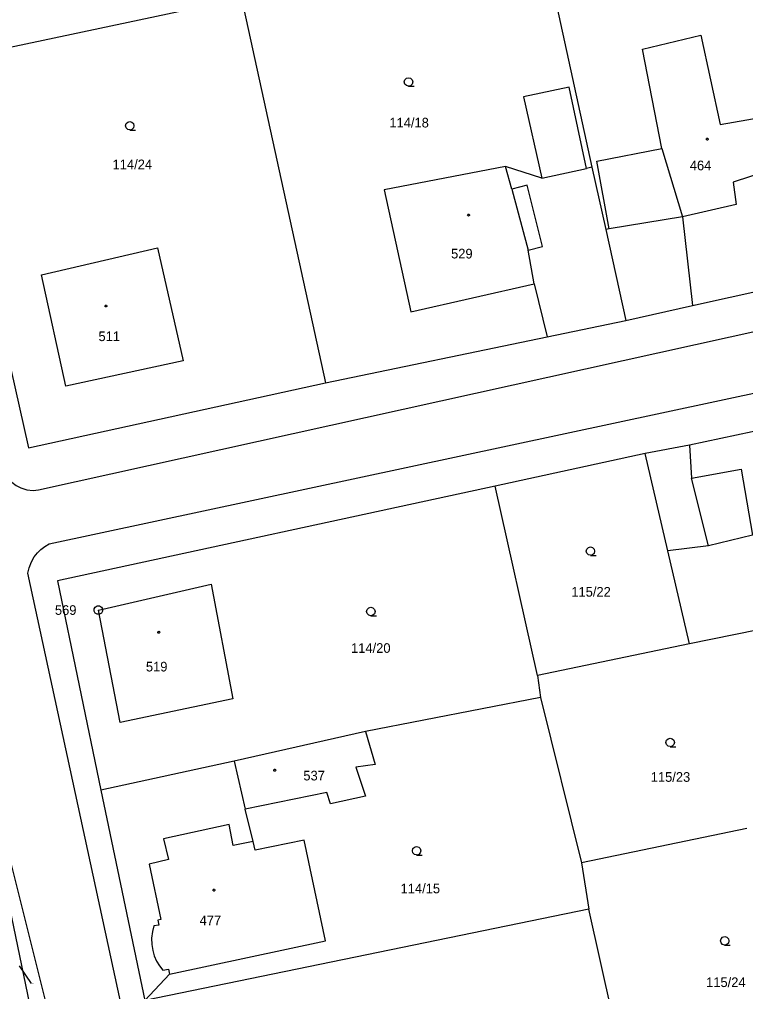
# Model space of a CAD drawing. Extents: x -757994 to -755874, y -1047691 to -1046119.
# Drawn here: x -756344.8 to -756280.8, y -1047037.4 to -1046951.8 of the extents above; entities that cross this region are included whole.
import ezdxf

# ---------------------------------------------------------------- set-up
doc = ezdxf.new("R2010")
doc.units = 0
doc.layers.add('katastrální mapa', color=7, linetype='Continuous')

msp = doc.modelspace()

# ---------------------------------------------------------------- linework, layer by layer
at = {"layer": 'katastrální mapa'}
for p, q in [((-756298.86, -1046944.31), (-756294.36, -1046964.81)), ((-756325.22, -1046949.93), (-756351.61, -1046955.54)), ((-756325.22, -1046949.93), (-756317.82, -1046983.8)), ((-756289.91, -1046954.4), (-756284.78, -1046953.17)), ((-756284.78, -1046953.17), (-756283.07, -1046961.04)), ((-756288.21, -1046963.16), (-756289.91, -1046954.4)), ((-756351.61, -1046955.54), (-756343.98, -1046989.54)), ((-756296.37, -1046957.77), (-756300.39, -1046958.6)), ((-756300.39, -1046958.6), (-756298.79, -1046965.79)), ((-756294.85, -1046964.92), (-756296.37, -1046957.77)), ((-756283.07, -1046961.04), (-756279.54, -1046960.42)), ((-756293.93, -1046964.29), (-756288.21, -1046963.16)), ((-756288.21, -1046963.16), (-756286.38, -1046969.17)), ((-756292.86, -1046970.25), (-756293.93, -1046964.29)), ((-756301.97, -1046964.76), (-756312.67, -1046966.81)), ((-756298.79, -1046965.79), (-756301.97, -1046964.76)), ((-756301.42, -1046966.75), (-756301.97, -1046964.76)), ((-756298.79, -1046965.79), (-756294.85, -1046964.92)), ((-756294.36, -1046964.81), (-756294.85, -1046964.92)), ((-756294.36, -1046964.81), (-756293.15, -1046970.3)), ((-756278.51, -1046965.01), (-756281.94, -1046966.12)), ((-756281.94, -1046966.12), (-756281.66, -1046968.1)), ((-756312.67, -1046966.81), (-756310.3, -1046977.54)), ((-756300.07, -1046966.39), (-756301.42, -1046966.75)), ((-756301.42, -1046966.75), (-756299.98, -1046972.13)), ((-756298.72, -1046971.8), (-756300.07, -1046966.39)), ((-756281.66, -1046968.1), (-756286.38, -1046969.17)), ((-756286.38, -1046969.17), (-756292.86, -1046970.25)), ((-756286.38, -1046969.17), (-756285.51, -1046976.99)), ((-756292.86, -1046970.25), (-756293.15, -1046970.3)), ((-756293.15, -1046970.3), (-756291.39, -1046978.31)), ((-756342.83, -1046974.28), (-756332.62, -1046971.91)), ((-756332.62, -1046971.91), (-756330.36, -1046981.86)), ((-756299.98, -1046972.13), (-756298.72, -1046971.8)), ((-756299.44, -1046975.08), (-756299.98, -1046972.13)), ((-756340.68, -1046984.11), (-756342.83, -1046974.28)), ((-756310.3, -1046977.54), (-756299.44, -1046975.08)), ((-756299.44, -1046975.08), (-756298.3, -1046979.74)), ((-756285.51, -1046976.99), (-756276.24, -1046974.92)), ((-756343.09, -1046993.24), (-756265.34, -1046976)), ((-756291.39, -1046978.31), (-756285.51, -1046976.99)), ((-756298.3, -1046979.74), (-756291.39, -1046978.31)), ((-756317.82, -1046983.8), (-756298.3, -1046979.74)), ((-756342.14, -1046998), (-756264.06, -1046981.26)), ((-756330.36, -1046981.86), (-756340.68, -1046984.11)), ((-756343.98, -1046989.54), (-756317.82, -1046983.8)), ((-756263.44, -1046984.46), (-756285.78, -1046989.31)), ((-756285.78, -1046989.31), (-756289.68, -1046990.03)), ((-756285.78, -1046989.31), (-756285.61, -1046992.2)), ((-756289.68, -1046990.03), (-756302.88, -1046992.9)), ((-756287.68, -1046998.61), (-756289.68, -1046990.03)), ((-756285.61, -1046992.2), (-756281.22, -1046991.4)), ((-756281.22, -1046991.4), (-756280.23, -1046997.23)), ((-756284.09, -1046998.15), (-756285.61, -1046992.2)), ((-756302.88, -1046992.9), (-756341.43, -1047001.26)), ((-756299.17, -1047009.58), (-756302.88, -1046992.9)), ((-756280.23, -1046997.23), (-756284.09, -1046998.15)), ((-756284.09, -1046998.15), (-756287.68, -1046998.61)), ((-756285.77, -1047006.81), (-756287.68, -1046998.61)), ((-756322.06, -1047102.07), (-756344.02, -1047000.58)), ((-756341.43, -1047001.26), (-756337.61, -1047019.69)), ((-756337.82, -1047003.82), (-756327.9, -1047001.53)), ((-756327.9, -1047001.53), (-756325.99, -1047011.65)), ((-756337.845, -1047003.82), (-756337.795, -1047003.82)), ((-756335.89, -1047013.74), (-756337.82, -1047003.82)), ((-756279.84, -1047005.59), (-756285.77, -1047006.81)), ((-756285.77, -1047006.81), (-756299.17, -1047009.58)), ((-756299.17, -1047009.58), (-756298.88, -1047011.51)), ((-756325.99, -1047011.65), (-756335.89, -1047013.74)), ((-756298.88, -1047011.51), (-756314.3, -1047014.53)), ((-756298.88, -1047011.51), (-756295.27, -1047026.09)), ((-756314.3, -1047014.53), (-756325.86, -1047017.14)), ((-756314.3, -1047014.53), (-756313.45, -1047017.44)), ((-756325.86, -1047017.14), (-756337.61, -1047019.69)), ((-756325.86, -1047017.14), (-756324.89, -1047021.37)), ((-756313.45, -1047017.44), (-756315.14, -1047017.67)), ((-756315.14, -1047017.67), (-756314.29, -1047020.22)), ((-756337.61, -1047019.69), (-756333.72, -1047038.21)), ((-756317.72, -1047019.88), (-756324.89, -1047021.37)), ((-756317.39, -1047020.89), (-756317.72, -1047019.88)), ((-756314.29, -1047020.22), (-756317.39, -1047020.89)), ((-756324.19, -1047024.2), (-756324.89, -1047021.37)), ((-756347.09, -1047023.12), (-756342.39, -1047045.7)), ((-756346.31, -1047022.95), (-756340.74, -1047045.34)), ((-756280.74, -1047023.06), (-756295.27, -1047026.09)), ((-756295.27, -1047026.09), (-756294.63, -1047030.16)), ((-756294.63, -1047030.16), (-756333.72, -1047038.21)), ((-756291.17, -1047045.66), (-756294.63, -1047030.16)), ((-756343.72, -1047036.73), (-756344.77, -1047035.17)), ((-756333.72, -1047038.21), (-756331.57, -1047035.88))]:
    msp.add_line(p, q, dxfattribs=at)
for points in [[(-756310.51, -1046957.67), (-756310.7, -1046957.62), (-756310.835, -1046957.485), (-756310.885, -1046957.3), (-756310.835, -1046957.115), (-756310.7, -1046956.98), (-756310.515, -1046956.93), (-756310.33, -1046956.98), (-756310.195, -1046957.115), (-756310.145, -1046957.305), (-756310.195, -1046957.495), (-756310.33, -1046957.63), (-756310.52, -1046957.68), (-756310.02, -1046957.68)], [(-756335.05, -1046961.53), (-756335.24, -1046961.48), (-756335.375, -1046961.345), (-756335.425, -1046961.16), (-756335.375, -1046960.975), (-756335.24, -1046960.84), (-756335.055, -1046960.79), (-756334.87, -1046960.84), (-756334.735, -1046960.975), (-756334.685, -1046961.165), (-756334.735, -1046961.355), (-756334.87, -1046961.49), (-756335.06, -1046961.54), (-756334.56, -1046961.54)], [(-756346.03, -1046991.81), (-756345.783, -1046992.195), (-756345.429, -1046992.57), (-756345.06, -1046992.84), (-756344.641, -1046993.065), (-756344.113, -1046993.227), (-756343.563, -1046993.284), (-756343.09, -1046993.24)], [(-756344.02, -1047000.58), (-756343.922, -1047000.089), (-756343.717, -1046999.56), (-756343.46, -1046999.13), (-756343.192, -1046998.784), (-756342.877, -1046998.476), (-756342.523, -1046998.211), (-756342.14, -1046998)], [(-756294.49, -1046999), (-756294.68, -1046998.95), (-756294.815, -1046998.815), (-756294.865, -1046998.63), (-756294.815, -1046998.445), (-756294.68, -1046998.31), (-756294.495, -1046998.26), (-756294.31, -1046998.31), (-756294.175, -1046998.445), (-756294.125, -1046998.635), (-756294.175, -1046998.825), (-756294.31, -1046998.96), (-756294.5, -1046999.01), (-756294, -1046999.01)], [(-756313.83, -1047004.32), (-756314.02, -1047004.27), (-756314.155, -1047004.135), (-756314.205, -1047003.95), (-756314.155, -1047003.765), (-756314.02, -1047003.63), (-756313.835, -1047003.58), (-756313.65, -1047003.63), (-756313.515, -1047003.765), (-756313.465, -1047003.955), (-756313.515, -1047004.145), (-756313.65, -1047004.28), (-756313.84, -1047004.33), (-756313.34, -1047004.33)], [(-756287.47, -1047015.85), (-756287.66, -1047015.8), (-756287.795, -1047015.665), (-756287.845, -1047015.48), (-756287.795, -1047015.295), (-756287.66, -1047015.16), (-756287.475, -1047015.11), (-756287.29, -1047015.16), (-756287.155, -1047015.295), (-756287.105, -1047015.485), (-756287.155, -1047015.675), (-756287.29, -1047015.81), (-756287.48, -1047015.86), (-756286.98, -1047015.86)], [(-756324.19, -1047024.2), (-756325.95, -1047024.56), (-756326.32, -1047022.71), (-756332.08, -1047023.96), (-756331.66, -1047025.8), (-756333.35, -1047026.2), (-756332.31, -1047031.08), (-756332.59, -1047031.14), (-756332.5, -1047031.57), (-756332.93, -1047031.64)], [(-756331.57, -1047035.88), (-756317.81, -1047032.97), (-756319.69, -1047024.09), (-756324.03, -1047024.98), (-756324.19, -1047024.2)], [(-756309.8, -1047025.39), (-756309.99, -1047025.34), (-756310.125, -1047025.205), (-756310.175, -1047025.02), (-756310.125, -1047024.835), (-756309.99, -1047024.7), (-756309.805, -1047024.65), (-756309.62, -1047024.7), (-756309.485, -1047024.835), (-756309.435, -1047025.025), (-756309.485, -1047025.215), (-756309.62, -1047025.35), (-756309.81, -1047025.4), (-756309.31, -1047025.4)], [(-756332.93, -1047031.64), (-756333.07, -1047032.145), (-756333.141, -1047032.717), (-756333.128, -1047033.293), (-756333.04, -1047033.81), (-756332.906, -1047034.278), (-756332.707, -1047034.737), (-756332.451, -1047035.168), (-756332.15, -1047035.55)], [(-756282.67, -1047033.33), (-756282.86, -1047033.28), (-756282.995, -1047033.145), (-756283.045, -1047032.96), (-756282.995, -1047032.775), (-756282.86, -1047032.64), (-756282.675, -1047032.59), (-756282.49, -1047032.64), (-756282.355, -1047032.775), (-756282.305, -1047032.965), (-756282.355, -1047033.155), (-756282.49, -1047033.29), (-756282.68, -1047033.34), (-756282.18, -1047033.34)], [(-756332.15, -1047035.55), (-756331.66, -1047035.44), (-756331.57, -1047035.88)]]:
    msp.add_lwpolyline(points, dxfattribs=at)
for points in [[(-756284.21, -1046962.255), (-756284.16, -1046962.265), (-756284.135, -1046962.31), (-756284.125, -1046962.34), (-756284.135, -1046962.385), (-756284.175, -1046962.42), (-756284.21, -1046962.425), (-756284.255, -1046962.41), (-756284.285, -1046962.38), (-756284.295, -1046962.34), (-756284.285, -1046962.295), (-756284.245, -1046962.26)], [(-756305.23, -1046968.945), (-756305.18, -1046968.955), (-756305.155, -1046969), (-756305.145, -1046969.03), (-756305.155, -1046969.075), (-756305.195, -1046969.11), (-756305.23, -1046969.115), (-756305.275, -1046969.1), (-756305.305, -1046969.07), (-756305.315, -1046969.03), (-756305.305, -1046968.985), (-756305.265, -1046968.95)], [(-756337.16, -1046976.955), (-756337.11, -1046976.965), (-756337.085, -1046977.01), (-756337.075, -1046977.04), (-756337.085, -1046977.085), (-756337.125, -1046977.12), (-756337.16, -1046977.125), (-756337.205, -1046977.11), (-756337.235, -1046977.08), (-756337.245, -1046977.04), (-756337.235, -1046976.995), (-756337.195, -1046976.96)], [(-756337.725, -1047003.46), (-756337.555, -1047003.555), (-756337.46, -1047003.725), (-756337.46, -1047003.92), (-756337.555, -1047004.09), (-756337.725, -1047004.185), (-756337.92, -1047004.185), (-756338.09, -1047004.09), (-756338.185, -1047003.92), (-756338.185, -1047003.725), (-756338.09, -1047003.555), (-756337.92, -1047003.46)], [(-756332.5, -1047005.695), (-756332.45, -1047005.705), (-756332.425, -1047005.75), (-756332.415, -1047005.78), (-756332.425, -1047005.825), (-756332.465, -1047005.86), (-756332.5, -1047005.865), (-756332.545, -1047005.85), (-756332.575, -1047005.82), (-756332.585, -1047005.78), (-756332.575, -1047005.735), (-756332.535, -1047005.7)], [(-756322.29, -1047017.845), (-756322.24, -1047017.855), (-756322.215, -1047017.9), (-756322.205, -1047017.93), (-756322.215, -1047017.975), (-756322.255, -1047018.01), (-756322.29, -1047018.015), (-756322.335, -1047018), (-756322.365, -1047017.97), (-756322.375, -1047017.93), (-756322.365, -1047017.885), (-756322.325, -1047017.85)], [(-756327.65, -1047028.405), (-756327.6, -1047028.415), (-756327.575, -1047028.46), (-756327.565, -1047028.49), (-756327.575, -1047028.535), (-756327.615, -1047028.57), (-756327.65, -1047028.575), (-756327.695, -1047028.56), (-756327.725, -1047028.53), (-756327.735, -1047028.49), (-756327.725, -1047028.445), (-756327.685, -1047028.41)]]:
    msp.add_lwpolyline(points, close=True, dxfattribs=at)

# ---------------------------------------------------------------- texts
for s, height, p in [('114/18', 0.85, (-756312.199, -1046961.31)), ('114/24', 0.85, (-756336.57, -1046964.99)), ('464', 0.85, (-756285.747, -1046965.08)), ('529', 0.85, (-756306.767, -1046972.85)), ('511', 0.85, (-756337.812, -1046980.13)), ('115/22', 0.85, (-756296.18, -1047002.64)), ('569', 0.85, (-756341.647, -1047004.245)), ('114/20', 0.85, (-756315.573, -1047007.59)), ('519', 0.85, (-756333.636, -1047009.23)), ('537', 0.85, (-756319.774, -1047018.83)), ('115/23', 0.85, (-756289.187, -1047018.95)), ('114/15', 0.85, (-756311.213, -1047028.77)), ('477', 0.85, (-756328.907, -1047031.58)), ('115/24', 0.85, (-756284.313, -1047037.03)), ('113/32', 0.05, (-756343.708, -1047036.73))]:
    msp.add_text(s, height=height, dxfattribs=at).set_placement(p)

doc.saveas('drawing.dxf')
